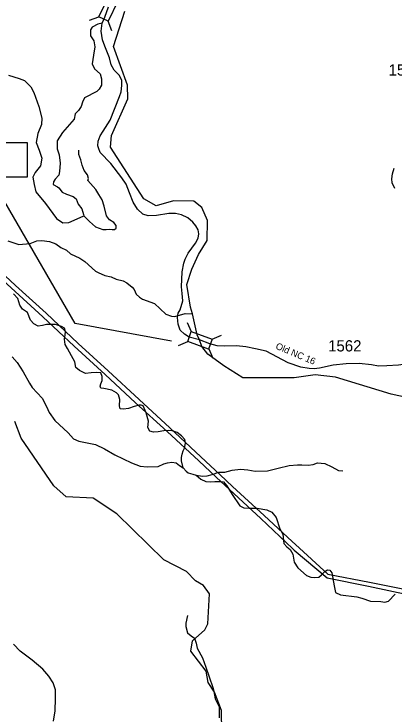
# Model space of a CAD drawing. Extents: x 1248089 to 1457196, y 820910 to 988753.
# Drawn here: x 1314642 to 1318874, y 926642 to 934427 of the extents above; entities that cross this region are included whole.
import ezdxf

# ---------------------------------------------------------------- set-up
doc = ezdxf.new("R2010")
doc.units = 0
for name, color, linetype in [('Exist Hydrographic Creek Single Shore', 7, 'Continuous'), ('Exist Hydrographic Misc Water Feature', 7, 'Continuous'), ('Exist Road Non-System Type 51', 7, 'Continuous'), ('Exist Road Primary NC Attributed', 7, 'Continuous'), ('Exist Road Secondary Structure Standard Bridge CELL', 7, 'Continuous'), ('Exist Road Secondary Structure Standard Bridge Number Label', 7, 'Continuous'), ('Exist Road Secondary Type 10 Attributed', 7, 'Continuous'), ('Exist Road Secondary Type 51 Attributed', 7, 'Continuous'), ('Exist Road Secondary Type 51 Label', 7, 'Continuous'), ('Exist Utilities Electrical Transmission Line', 7, 'Continuous'), ('Prop Lane Lines', 7, 'Continuous')]:
    doc.layers.add(name, color=color, linetype=linetype)

msp = doc.modelspace()

# ---------------------------------------------------------------- linework, layer by layer
at = {"layer": 'Exist Hydrographic Creek Single Shore'}
for points in [[(1316706.6, 930803.7), (1316682.2, 930860.1), (1316628.6, 931094.5), (1316608, 931166.9), (1316566.6, 931417.7), (1316620.9, 931591), (1316698.4, 931751.3), (1316792.5, 931908.1), (1316797.5, 932131.2), (1316734.5, 932273.6), (1316644.5, 932344.3), (1316419.5, 932348.9), (1316226.5, 932293.7), (1316086.5, 932372), (1315716.5, 932947.4), (1315727.5, 933075.2), (1315911.5, 933485.2), (1315907.5, 933636.2), (1315750.4, 934066.1), (1315878, 934458.4)], [(1316798.9, 930644.8), (1316732.9, 930729.2), (1316706.6, 930803.7)], [(1319185.3, 930124.2), (1318842.9, 930199.8), (1318220.7, 930388.5), (1317995.7, 930416.1), (1317761.4, 930379.3), (1317191.9, 930379.3), (1316980.6, 930512.7), (1316798.9, 930644.8)]]:
    msp.add_lwpolyline(points, dxfattribs=at)
at = {"layer": 'Exist Hydrographic Misc Water Feature'}
for points in [[(1314572, 931904.8), (1314695.1, 931862.1), (1314823.6, 931876.7), (1314896.1, 931903.2), (1314952.2, 931907.8), (1315036.2, 931897.9), (1315109.6, 931871.8), (1315162.7, 931830.6), (1315226, 931801.4), (1315273, 931758.6), (1315374, 931712.3), (1315429.3, 931675), (1315550.9, 931567.5), (1315578.5, 931551.4), (1315653.8, 931519.5), (1315725.6, 931505.8), (1315780.9, 931480), (1315858.5, 931458.8), (1315898, 931435.8), (1315957, 931390.3), (1315980.4, 931361.9), (1316003.2, 931313), (1316038.4, 931276.2), (1316074, 931255), (1316206.9, 931208), (1316332.2, 931087.4), (1316395.8, 931065.5), (1316431.8, 931064.8), (1316548.6, 931096.1), (1316628.6, 931094.5)], [(1316957.6, 926441.9), (1316954.6, 926681.7), (1316875.5, 926883.5), (1316803.6, 926993.3), (1316780.5, 927118.5), (1316610.5, 927341.9), (1316630.5, 927456.4), (1316766.6, 927578.4), (1316801.5, 927643.3), (1316817.5, 927977.9), (1316753.5, 928071.1), (1316662.5, 928122.1), (1316564.5, 928225.9), (1316309.5, 928355.8), (1315787.5, 928868.5), (1315524.5, 929041.2), (1315224.5, 929057.1), (1315086.5, 929178), (1314723.4, 929710.6), (1314652.5, 929895.9)]]:
    msp.add_lwpolyline(points, dxfattribs=at)
at = {"layer": 'Exist Road Non-System Type 51'}
for points in [[(1315624.6, 934325.9), (1315575.2, 934313.3), (1315511.5, 934282.4), (1315493.1, 934249.5), (1315495.1, 934185.8), (1315532.1, 934130.3), (1315542.3, 934060.4), (1315528, 933970), (1315513.6, 933873.4), (1315540.3, 933817.9), (1315599.9, 933762.4), (1315618.3, 933706.9), (1315616.3, 933637), (1315591.6, 933591.8), (1315562.9, 933565.1), (1315427.3, 933495.2), (1315404.9, 933447.4), (1315388.4, 933400.1), (1315359.7, 933354.9), (1315322.7, 933315.9), (1315310.4, 933258.3), (1315183.1, 933108.3), (1315121.4, 933017.8), (1315121.4, 932927.4), (1315146.1, 932859.6), (1315156.4, 932767.1), (1315150.2, 932674.6), (1315142.1, 932634.3), (1315101, 932589.1), (1315080.5, 932560.3), (1315078.4, 932531.6), (1315125.6, 932504.8), (1315142.1, 932492.5), (1315177, 932447.3), (1315226.3, 932424.7), (1315300.2, 932398), (1315335.1, 932373.3), (1315357.7, 932313.7), (1315396.8, 932260.2), (1315417.3, 932198.6), (1315421.4, 932182.1)], [(1314581.2, 933746.1), (1314699.4, 933710.2), (1314760.3, 933688.7), (1314828.4, 933617), (1314864.2, 933556.1), (1314917.9, 933398.4), (1314950.2, 933269.3), (1314946.6, 933197.6), (1314907.2, 933097.2), (1314889.3, 932996.9), (1314921.5, 932914.4), (1314950.2, 932824.8), (1314935.8, 932738.8), (1314878.5, 932663.5), (1314853.5, 932613.3), (1314867.8, 932530.9), (1314885.7, 932448.4), (1314993.2, 932319.4), (1315114.9, 932154.5), (1315186.6, 932104.3), (1315251.1, 932107.9), (1315311.9, 932133), (1315421.4, 932182.1)], [(1315421.4, 932182.1), (1315483, 932120.5), (1315548.7, 932060.9), (1315630.9, 932032.1), (1315667.9, 932032.1), (1315708.9, 932034.2), (1315735.6, 932030), (1315761.4, 932030.9), (1315779.9, 932045.3), (1315779.9, 932076.1), (1315755.2, 932107), (1315705.9, 932139.8), (1315673.1, 932181), (1315644.3, 932289.9), (1315623.8, 932359.8), (1315586.8, 932421.4), (1315553.9, 932474.9), (1315492.8, 932541.6), (1315464.1, 932574.5), (1315472.3, 932599.2), (1315460, 932640.3), (1315423, 932687.5), (1315402.5, 932747.1), (1315386, 932804.7), (1315365.5, 932864.3), (1315365.5, 932911.6)], [(1316527.5, 929379.5), (1316509, 929459.6), (1316509, 929496.6), (1316513.1, 929531.6), (1316527.5, 929568.6), (1316541.9, 929599.4), (1316552.1, 929652.8), (1316543.9, 929693.9), (1316509, 929735), (1316457.6, 929772), (1316402.2, 929790.5), (1316367.3, 929794.6), (1316309.8, 929792.6), (1316246.1, 929780.3), (1316196.8, 929776.1), (1316153.7, 929788.5), (1316131.1, 929827.5), (1316139.3, 929897.4), (1316114.7, 929989.9), (1316081.8, 930070.1), (1316057.1, 930076.2), (1316034.6, 930076.2), (1315979.1, 930061.8), (1315915.4, 930039.2), (1315860, 930033.1), (1315823, 930037.2), (1315816.8, 930070.1), (1315821, 930139.9), (1315806.6, 930193.4), (1315784, 930213.9), (1315730.6, 930244.8), (1315642.9, 930262.3), (1315608, 930266.4), (1315601.8, 930287), (1315608, 930313.7), (1315624.4, 930352.8), (1315624.4, 930395.9), (1315608, 930435), (1315564.9, 930439.1), (1315501.2, 930437), (1315439.6, 930430.9), (1315371.8, 930461.7), (1315330.7, 930494.6), (1315320.5, 930560.4), (1315283.5, 930626.1), (1315236.2, 930706.3), (1315213.6, 930751.5), (1315205.5, 930810.1), (1315211.7, 930859.4), (1315213.8, 930894.3), (1315203.5, 930933.4), (1315170.6, 930951.9), (1315102.9, 930974.5), (1315002.2, 930974.5), (1314961.1, 930962.2), (1314911.8, 930956), (1314864.6, 930980.7), (1314825.6, 931021.8), (1314792.7, 931106), (1314735.2, 931143), (1314706.5, 931188.3), (1314685.9, 931264.3), (1314634.6, 931313.6)], [(1314623.2, 930615.6), (1314676.6, 930551.9), (1314742.3, 930447.1), (1314814.2, 930321.7), (1314843, 930274.4), (1314953.9, 930153.1), (1315005.2, 930062.7), (1315034, 929994.9), (1315095.6, 929906.5), (1315244.8, 929767.7), (1315306.4, 929704), (1315363.9, 929677.3), (1315548.7, 929640.3), (1315649.4, 929591), (1315764.4, 929525.2), (1315951.3, 929434.8), (1316047.8, 929397.8), (1316125.9, 929389.5), (1316249.1, 929395.7), (1316309.8, 929422.6), (1316352.9, 929437), (1316398.1, 929443.2), (1316447.4, 929437), (1316484.3, 929406.2), (1316527.5, 929379.5)], [(1316670.7, 929299.9), (1316740.5, 929285.5), (1316791.9, 929291.7), (1316847.3, 929306.1), (1316921.3, 929330.7), (1316991.1, 929332.8), (1317073.3, 929353.4), (1317165.7, 929363.6), (1317245.8, 929359.5), (1317327.9, 929343.1), (1317463.5, 929347.2), (1317584.7, 929378), (1317705.8, 929404.7), (1317798.3, 929415), (1317847.6, 929415), (1317916.4, 929408.9), (1317971.9, 929417.1), (1318021.2, 929435.6), (1318105.4, 929427.4), (1318181.4, 929392.4), (1318257.4, 929349.3), (1318304.6, 929347.2)], [(1316527.5, 929379.5), (1316557.7, 929341), (1316580.3, 929324.6), (1316633.7, 929308.1), (1316670.7, 929299.9)], [(1316670.7, 929299.9), (1316723.3, 929255.4), (1316776.7, 929228.7), (1316830.1, 929222.6), (1316877.3, 929226.7), (1316934.8, 929228.7), (1316975.9, 929222.6), (1317012.9, 929181.4), (1317070.4, 929082.8), (1317156.7, 928957.4), (1317201.8, 928934.8), (1317259.3, 928932.7), (1317351.8, 928930.7), (1317458.6, 928914.2), (1317512, 928887.5), (1317561.3, 928825.9), (1317602.3, 928700.5), (1317635.2, 928642.9), (1317647.5, 928538.1), (1317680.4, 928501.1), (1317717.4, 928470.3), (1317748.2, 928421), (1317760.5, 928332.6), (1317801.1, 928266.2), (1317899.7, 928184), (1317949, 928165.5), (1317992.1, 928161.4), (1318035.2, 928165.5), (1318068.1, 928190.2), (1318103, 928227.2), (1318133.8, 928245.7), (1318160.5, 928243.6), (1318183.1, 928210.7), (1318207.8, 928068.9), (1318222.1, 927992.9), (1318277.6, 927968.2), (1318458.3, 927943.5), (1318513.8, 927929.1), (1318612.4, 927898.3), (1318727.4, 927894.2), (1318770.5, 927886), (1318811.6, 927898.3), (1318887.6, 927976.4)], [(1316575.9, 927738.1), (1316554.3, 927654.1), (1316556.7, 927615.7), (1316573.5, 927546.2), (1316616.7, 927510.2), (1316652.6, 927486.2), (1316669.4, 927428.6), (1316681.4, 927373.4), (1316741.3, 927267.9), (1316777.3, 927164.7), (1316813.2, 927066.4), (1316858.3, 926926.5), (1316867.9, 926890.6), (1316882.3, 926811.4), (1316927.9, 926720.2), (1316927.9, 926600.3)]]:
    msp.add_lwpolyline(points, dxfattribs=at)
at = {"layer": 'Exist Road Primary NC Attributed'}
msp.add_lwpolyline([(1315081.8, 926562), (1315100, 926676.6), (1315105.2, 926814.6), (1315102.9, 926910.3), (1315076.8, 926988.4), (1315030, 927063.9), (1314962.3, 927139.5), (1314842.6, 927241), (1314709.9, 927342.6), (1314637, 927418.1)], dxfattribs=at)
at = {"layer": 'Exist Road Secondary Structure Standard Bridge CELL'}
for p, q in [((1315481.1, 934358.9), (1315587.9, 934396.3)), ((1315729.7, 934239.3), (1315692.3, 934346.1)), ((1316569.1, 930998.1), (1316616.7, 930895.4)), ((1316849.2, 930809.4), (1316951.9, 930856.9)), ((1316474, 930739.2), (1316576.7, 930786.7)), ((1316810.1, 930703.2), (1316857.7, 930600.5))]:
    msp.add_line(p, q, dxfattribs=at)
for points in [[(1315587.9, 934396.3), (1315695.4, 934619.7), (1315799.8, 934569.5), (1315692.3, 934346.1)], [(1316616.7, 930895.4), (1316849.3, 930809.9), (1316809.4, 930701.2), (1316576.7, 930786.7)]]:
    msp.add_lwpolyline(points, close=True, dxfattribs=at)
at = {"layer": 'Exist Road Secondary Structure Standard Bridge Number Label'}
msp.add_lwpolyline([(1313861.3, 932997.9), (1314790.2, 932997.9), (1314790.2, 932613.8), (1313861.3, 932613.8)], close=True, dxfattribs=at)
msp.add_lwpolyline([(1316394.7, 930790.4), (1315324.5, 930986.6), (1314397.1, 932573.9)], dxfattribs=at)
at = {"layer": 'Exist Road Secondary Type 10 Attributed'}
msp.add_lwpolyline([(1318881.3, 932487.4), (1318854, 932551.3), (1318849.4, 932595.2), (1318856.3, 932648.5), (1318874.9, 932713.3)], dxfattribs=at)
at = {"layer": 'Exist Road Secondary Type 51 Attributed'}
for points in [[(1316706.6, 930803.7), (1316593.3, 930834.3), (1316541.4, 930866), (1316491.2, 930911.8), (1316471.6, 930977.2), (1316462.9, 931053.6), (1316471.6, 931101.5), (1316491.2, 931138.6), (1316521.8, 931239), (1316513, 931317.5), (1316508.7, 931393.8), (1316515, 931558.5), (1316532.5, 931654.4), (1316549.9, 931702.4), (1316580.4, 931765.7), (1316663.2, 931879.1), (1316691.6, 931933.6), (1316700.3, 931983.8), (1316691.6, 932027.4), (1316667.6, 932073.2), (1316632.7, 932112.5), (1316578.9, 932159.3), (1316509.2, 932194.2), (1316441.6, 932207.3), (1316367.5, 932207.3), (1316228, 932185.5), (1316136.5, 932181.1), (1316075.4, 932200.8), (1316016.6, 932257.5), (1315970.8, 932333.8), (1315927.2, 932438.5), (1315890.2, 932534.5), (1315842.2, 932604.3), (1315720.8, 932762.8), (1315600.9, 932887.1), (1315581.3, 932939.5), (1315576.9, 932961.3), (1315579.1, 933011.4), (1315600.9, 933072.5), (1315633.6, 933124.9), (1315711.6, 933248), (1315816.2, 933509.8), (1315833.7, 933562.1), (1315844.6, 933631.9), (1315842.4, 933690.8), (1315811.9, 933745.3), (1315757.4, 933802.1), (1315722.5, 933860.9), (1315705.1, 933941.7), (1315652.9, 934070.7), (1315626.8, 934138.3), (1315613.7, 934236.5), (1315624.6, 934325.9), (1315655.1, 934393.5), (1315695.4, 934507.7)], [(1319182, 930491.9), (1319139.3, 930516.3), (1319071.8, 930533.7), (1319023.8, 930535.9), (1318925.7, 930522.8), (1318792.8, 930514.1), (1318701.3, 930509.7), (1318622.8, 930525), (1318486.5, 930540.3), (1318340.5, 930535.9), (1318196.7, 930520.6), (1318044.1, 930490.1), (1317983.1, 930481.4), (1317928.6, 930485.7), (1317834.9, 930498.8), (1317694, 930548.5), (1317449.9, 930677.2), (1317332.2, 930703.4), (1317225.4, 930725.2), (1317120.7, 930736.1), (1316985.6, 930731.7), (1316902.8, 930736.1), (1316824.3, 930760.1), (1316706.6, 930803.7)]]:
    msp.add_lwpolyline(points, dxfattribs=at)
at = {"layer": 'Exist Utilities Electrical Transmission Line'}
for points in [[(1310443.9, 935244), (1310574.8, 935124.8), (1310909.7, 934812.9), (1311256.9, 934508.5), (1311589.7, 934192.4), (1311939, 933882.2), (1312276.2, 933582.1), (1312625.2, 933273.7), (1312962.4, 932969.7), (1313305.2, 932651.5), (1313642.1, 932337.5), (1313985.5, 932033.2), (1314316.4, 931721.4), (1314659.4, 931409.1), (1314998.4, 931100.9), (1315356.9, 930764.3), (1315690, 930458.4), (1316036.8, 930138.1), (1316375.8, 929826.1), (1316722.6, 929503.7), (1316937.9, 929301.9)], [(1310459, 935175.2), (1310544.2, 935099.6), (1310875, 934779.6), (1310914, 934738.5), (1311224.1, 934473.2), (1311553.1, 934159.4), (1311904.1, 933850.9), (1312247.2, 933542.8), (1312584.3, 933236.7), (1312923.5, 932926.5), (1313266.6, 932620.4), (1313611.4, 932304.1), (1313950.3, 931988.1), (1314275.4, 931682.2), (1314610.6, 931382.3), (1314961.4, 931059.8), (1315312.1, 930733.4), (1315657, 930419.1), (1315995.9, 930103.1), (1316346.7, 929782.6), (1316699.5, 929458.2), (1316893.8, 929275.7)], [(1316893.8, 929275.7), (1317040.3, 929138.1), (1317391.1, 928817.7), (1317743.6, 928481.2), (1317761.7, 928465.9)], [(1316937.9, 929301.9), (1317075.2, 929173.2), (1317429.8, 928850.7), (1317740.4, 928561.9)], [(1317740.4, 928561.9), (1317778.5, 928526.5), (1318137.1, 928197.9), (1318599.5, 928109), (1319047.7, 928018.5), (1319485.9, 927932.3), (1319992, 927832.5), (1320498.1, 927730.5), (1321004, 927630.7), (1321222.9, 927485.6), (1321583.9, 927347.1), (1321947.3, 927224.5), (1321991.8, 927009.2)], [(1317761.7, 928465.9), (1318128.3, 928156.1), (1318588.3, 928063.2), (1319044.5, 927966.6), (1319488.9, 927880.2), (1319977, 927792.8), (1320483, 927683), (1320984.8, 927581.2), (1321213.7, 927435.7), (1321581.1, 927313.1), (1321910.5, 927193.4), (1321960.8, 926950.4)]]:
    msp.add_lwpolyline(points, dxfattribs=at)

# ---------------------------------------------------------------- texts
at = {"layer": 'Exist Road Secondary Type 51 Label'}
msp.add_text('Old NC 16', height=75, rotation=337.18137, dxfattribs=at).set_placement((1317548.9, 930706.2))
at = {"layer": 'Prop Lane Lines'}
for s, p in [('1563', (1318813.5, 933742.7)), ('1562', (1318140, 930674.1))]:
    msp.add_text(s, height=125, dxfattribs=at).set_placement(p)

doc.saveas('drawing.dxf')
